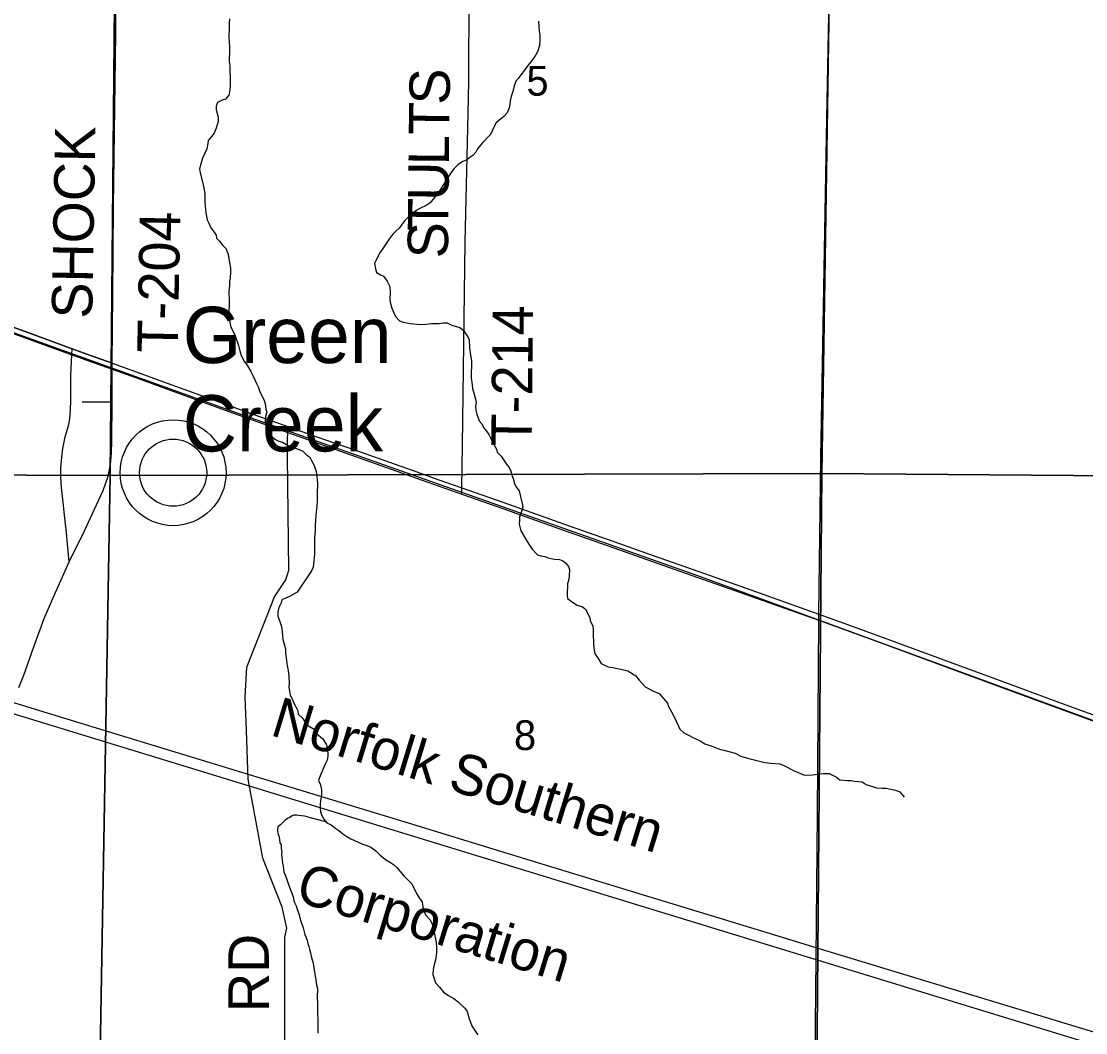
# Model space of a CAD drawing. Extents: x -8.5 to 18.7, y -20.3 to 7.
# Drawn here: x 1.276 to 4.267, y -2.313 to 0.529 of the extents above; entities that cross this region are included whole.
import ezdxf

# ---------------------------------------------------------------- set-up
doc = ezdxf.new("R2010")
doc.units = 0
for name, color, linetype in [('GM_X_Minor_River', 7, 'Continuous'), ('GM_X_Rail_Line', 7, 'Continuous'), ('GM_X_Rail_Line_Text', 7, 'Continuous'), ('GM_X_Section', 7, 'Continuous'), ('GM_X_Section_Text', 7, 'Continuous'), ('GM_X_State_Route', 7, 'Continuous'), ('GM_X_Township_Road', 7, 'Continuous'), ('GM_X_Township_Road_Text', 7, 'Continuous'), ('GM_X_Unincorporated', 7, 'Continuous'), ('GM_X_Unincorporated_Location', 7, 'Continuous'), ('GM_X_Unincorporated_Text', 7, 'Continuous'), ('GM_X_US_Route', 7, 'Continuous')]:
    doc.layers.add(name, color=color, linetype=linetype)

msp = doc.modelspace()

# ---------------------------------------------------------------- linework, layer by layer
at = {"layer": 'GM_X_Minor_River'}
for points in [[(1.8617, 0.5358), (1.8601, 0.5244), (1.8599, 0.5115), (1.8596, 0.4842), (1.8602, 0.4713), (1.8608, 0.4553), (1.8615, 0.4469), (1.8614, 0.4371), (1.8605, 0.4265), (1.8604, 0.4143), (1.8618, 0.4037), (1.8624, 0.3938), (1.8623, 0.3854), (1.863, 0.3771), (1.8635, 0.3596), (1.8634, 0.3482), (1.8625, 0.3361), (1.8593, 0.3209), (1.8501, 0.3097), (1.8402, 0.3067), (1.8279, 0.3), (1.824, 0.2902), (1.8239, 0.2811), (1.8261, 0.2727), (1.829, 0.2605), (1.8296, 0.2469), (1.8241, 0.2279), (1.8186, 0.2143), (1.8109, 0.2053), (1.8017, 0.194), (1.8008, 0.1857), (1.7976, 0.1698), (1.7922, 0.1584), (1.7852, 0.1441), (1.782, 0.1312), (1.7773, 0.1138), (1.7787, 0.1024), (1.7859, 0.0742), (1.7881, 0.0643), (1.7916, 0.0446), (1.7915, 0.0339), (1.7921, 0.0218), (1.7942, -0.001), (1.7948, -0.0094), (1.7984, -0.0291), (1.8036, -0.0383), (1.8088, -0.0513), (1.8185, -0.0635), (1.8237, -0.0727), (1.8251, -0.0811), (1.8334, -0.0895), (1.8423, -0.1017), (1.8521, -0.111), (1.8572, -0.127), (1.8601, -0.1422), (1.8622, -0.1543), (1.8636, -0.1657), (1.8642, -0.1764), (1.8633, -0.1916)], [(2.7296, 0.5287), (2.7302, 0.5135), (2.7315, 0.4998), (2.7329, 0.4892), (2.7335, 0.4763), (2.7326, 0.4604), (2.7271, 0.443), (2.7194, 0.4294), (2.7078, 0.4151), (2.7001, 0.4045), (2.6901, 0.391), (2.6801, 0.3782), (2.6731, 0.3691), (2.6655, 0.3601), (2.6607, 0.3435), (2.6575, 0.3313), (2.6528, 0.317), (2.6497, 0.3049), (2.6488, 0.295), (2.6472, 0.2859), (2.6417, 0.2715), (2.6325, 0.261), (2.6225, 0.2535), (2.611, 0.243), (2.6025, 0.2272), (2.5986, 0.2181), (2.5939, 0.2098), (2.5709, 0.1858), (2.5586, 0.1699), (2.5532, 0.1609), (2.5455, 0.1519), (2.5363, 0.1459), (2.5271, 0.1384), (2.5172, 0.1347), (2.5042, 0.1265), (2.4927, 0.1152), (2.4858, 0.1062)], [(2.4858, 0.1062), (2.4788, 0.0956), (2.4719, 0.0858), (2.4657, 0.0745), (2.4518, 0.0519), (2.4433, 0.0414), (2.4372, 0.0331), (2.4248, 0.0188), (2.4141, 0.0113), (2.3981, 0.0039), (2.3859, -0.0028), (2.3752, -0.0111), (2.3668, -0.0178), (2.3537, -0.0313), (2.346, -0.0419), (2.3376, -0.0524), (2.3284, -0.0607), (2.3214, -0.0689), (2.3137, -0.078), (2.3068, -0.087), (2.2921, -0.1096), (2.2844, -0.1202), (2.2767, -0.1337), (2.2736, -0.1421), (2.2689, -0.1519), (2.2718, -0.1671), (2.2739, -0.177), (2.2852, -0.1839), (2.2943, -0.1878), (2.3047, -0.2016), (2.3114, -0.2161), (2.3127, -0.2351), (2.3118, -0.251), (2.3132, -0.2609), (2.3175, -0.2777), (2.3235, -0.2906), (2.3279, -0.3006), (2.3391, -0.3128), (2.3497, -0.3167), (2.3595, -0.3184), (2.3701, -0.3207), (2.3967, -0.3233), (2.4126, -0.3227), (2.421, -0.3213), (2.4293, -0.3206), (2.4506, -0.3209), (2.462, -0.3187), (2.4726, -0.3188), (2.4862, -0.325), (2.5089, -0.3321), (2.5201, -0.3398), (2.5246, -0.3482), (2.5313, -0.3582), (2.5343, -0.3665), (2.5355, -0.3893), (2.5383, -0.4099), (2.5412, -0.4258), (2.541, -0.4365), (2.5417, -0.4448), (2.5408, -0.4539), (2.54, -0.4645), (2.5406, -0.4744), (2.542, -0.4851), (2.5441, -0.5033), (2.5484, -0.5193), (2.5528, -0.533), (2.5542, -0.5429), (2.5526, -0.5527), (2.5532, -0.5641), (2.5561, -0.5755), (2.5628, -0.5938), (2.5703, -0.6023), (2.5747, -0.6122), (2.5837, -0.6229), (2.5896, -0.6321), (2.5948, -0.642), (2.6008, -0.6542), (2.6119, -0.6733), (2.6133, -0.6824), (2.6246, -0.6932), (2.6321, -0.7047), (2.6388, -0.7146), (2.647, -0.7253), (2.6522, -0.7352), (2.6551, -0.7452), (2.658, -0.7558), (2.6624, -0.7703), (2.6661, -0.7787), (2.6751, -0.7902), (2.6794, -0.8061), (2.6838, -0.8259), (2.6852, -0.8366), (2.682, -0.8487), (2.6765, -0.8646), (2.6764, -0.8744), (2.6755, -0.8843), (2.6799, -0.9026), (2.6918, -0.9232), (2.7022, -0.9408), (2.7119, -0.9545), (2.7269, -0.9706)], [(1.8633, -0.1916), (1.8617, -0.2029), (1.8615, -0.2151), (1.8598, -0.2317), (1.8603, -0.2576), (1.8598, -0.297), (1.8612, -0.3122), (1.864, -0.3267), (1.8677, -0.3366), (1.8759, -0.3526), (1.8796, -0.3633), (1.884, -0.374), (1.8869, -0.3824), (1.8905, -0.3968), (1.8942, -0.4105), (1.8986, -0.4189), (1.9023, -0.4273), (1.9106, -0.438), (1.921, -0.4556), (1.9277, -0.4686), (1.9336, -0.4808), (1.9373, -0.4892), (1.9425, -0.5006), (1.9469, -0.5121), (1.9551, -0.5281), (1.9587, -0.5372), (1.9617, -0.5456), (1.9638, -0.5616), (1.966, -0.57), (1.962, -0.5813), (1.9611, -0.5972), (1.9632, -0.6117), (1.9646, -0.6208), (1.9706, -0.6315), (1.9788, -0.6384), (1.9901, -0.6461), (1.9999, -0.6508), (2.0105, -0.6539), (2.0218, -0.6601), (2.0346, -0.6679), (2.0437, -0.6695), (2.0566, -0.6742), (2.0671, -0.6789), (2.0776, -0.6896), (2.0859, -0.695), (2.0926, -0.7072), (2.0993, -0.7194), (2.1044, -0.7362), (2.1065, -0.7499), (2.1086, -0.7704), (2.1085, -0.7787), (2.1076, -0.7909), (2.1073, -0.819), (2.1063, -0.8334), (2.1046, -0.8501), (2.1038, -0.8592), (2.1028, -0.8743), (2.1019, -0.8857), (2.1018, -0.9009), (2.1009, -0.913), (2.1, -0.9237), (2.0999, -0.9335), (2.1005, -0.9472), (2.1002, -0.9684), (2.0985, -0.9874), (2.096, -1.0048), (2.0921, -1.0154)], [(2.7269, -0.9706), (2.736, -0.973), (2.7473, -0.9754), (2.7564, -0.9785), (2.7655, -0.9809), (2.7745, -0.9825), (2.7882, -0.9834), (2.798, -0.9873), (2.8063, -0.9935), (2.8138, -1.0034), (2.8167, -1.0118), (2.8157, -1.03), (2.8149, -1.0384), (2.8109, -1.052), (2.8106, -1.0839), (2.8112, -1.093), (2.8278, -1.1053), (2.8383, -1.1115), (2.8534, -1.1162), (2.8617, -1.1232), (2.8743, -1.1461), (2.875, -1.1552), (2.8824, -1.1704), (2.8831, -1.1796), (2.8836, -1.2008), (2.8842, -1.2115), (2.8841, -1.2221), (2.8847, -1.2327), (2.8876, -1.2487), (2.8965, -1.2602), (2.9055, -1.2755), (2.9251, -1.2855), (2.9372, -1.2872), (2.9614, -1.292), (2.9803, -1.296), (3.0029, -1.3107), (3.0127, -1.3229), (3.0291, -1.3413), (3.0525, -1.3537), (3.0684, -1.3599), (3.0923, -1.3875), (3.0945, -1.3967), (3.1035, -1.4112), (3.1101, -1.4234), (3.1227, -1.4516), (3.1272, -1.46), (3.1369, -1.4692), (3.1452, -1.4747), (3.155, -1.4793), (3.1633, -1.4832), (3.1716, -1.4871), (3.1844, -1.4933), (3.1973, -1.501), (3.2056, -1.5041), (3.2146, -1.5073), (3.238, -1.5166), (3.2509, -1.5191), (3.2819, -1.5277), (3.2978, -1.5363), (3.3204, -1.5426), (3.3356, -1.5465), (3.3658, -1.5537), (3.3825, -1.5561), (3.4075, -1.5579), (3.4211, -1.5634), (3.4483, -1.5774), (3.477, -1.589), (3.4997, -1.5885), (3.521, -1.5857), (3.5294, -1.5843), (3.5468, -1.5845), (3.5672, -1.5946), (3.5769, -1.603), (3.5982, -1.604), (3.608, -1.6041), (3.6186, -1.6065), (3.6391, -1.6083), (3.6504, -1.6152), (3.6799, -1.6254), (3.6958, -1.6263), (3.7064, -1.6264), (3.7329, -1.632), (3.745, -1.636), (3.757, -1.6513)], [(2.0921, -1.0154), (2.0512, -1.0757), (2.0298, -1.0876), (2.0169, -1.0928), (2.0085, -1.0965), (2.0069, -1.1056), (1.9999, -1.1184), (1.9975, -1.1313), (1.9973, -1.1427), (2.0018, -1.1549), (2.0061, -1.1694), (2.0083, -1.1777), (2.0104, -1.1967), (2.011, -1.2081), (2.0161, -1.2241), (2.0183, -1.2363), (2.0189, -1.2469), (2.0203, -1.2599), (2.0231, -1.2819), (2.0259, -1.2956), (2.028, -1.3116), (2.0286, -1.3313), (2.0277, -1.3434), (2.0298, -1.3533), (2.032, -1.3648), (2.0387, -1.377), (2.0416, -1.3869), (2.0468, -1.396), (2.0535, -1.409), (2.0541, -1.4181), (2.0676, -1.4304), (2.0773, -1.4472), (2.0864, -1.4526), (2.0977, -1.4588), (2.1058, -1.4726), (2.1231, -1.4872), (2.1328, -1.5025), (2.1365, -1.5124), (2.1377, -1.5359), (2.1361, -1.5473), (2.1291, -1.5601), (2.1159, -1.5911), (2.1112, -1.604), (2.1171, -1.6162), (2.12, -1.6306), (2.1199, -1.6413), (2.119, -1.6511), (2.1174, -1.661), (2.1165, -1.6716), (2.1163, -1.6822), (2.117, -1.6921), (2.1207, -1.7028), (2.1259, -1.7134), (2.1348, -1.7234), (2.1469, -1.7289), (2.1605, -1.7389), (2.1687, -1.745), (2.1793, -1.7543), (2.1913, -1.762), (2.2026, -1.7682), (2.2124, -1.7728), (2.2207, -1.7767), (2.2328, -1.7822), (2.2472, -1.7869), (2.2585, -1.7915), (2.2728, -1.8023), (2.2848, -1.8138), (2.2998, -1.8262), (2.3134, -1.8346), (2.3217, -1.84), (2.3314, -1.8485), (2.3396, -1.8592), (2.3509, -1.8722), (2.3614, -1.8822), (2.3741, -1.8945), (2.3867, -1.922), (2.3964, -1.9365), (2.4024, -1.9449), (2.4045, -1.9601), (2.4074, -1.97), (2.4118, -1.9822), (2.4246, -1.9953), (2.4305, -2.0075), (2.4342, -2.0204), (2.437, -2.0364), (2.4421, -2.0585), (2.4434, -2.0759), (2.4425, -2.0888), (2.44, -2.1093), (2.4376, -2.1176), (2.4336, -2.135), (2.4327, -2.1494), (2.44, -2.1731), (2.4512, -2.1853), (2.4632, -2.1999), (2.4768, -2.2084), (2.4918, -2.2169), (2.5039, -2.2261), (2.5226, -2.2445), (2.5293, -2.2537), (2.5344, -2.2743)], [(2.1323, -1.7206), (2.0849, -1.708), (2.0796, -1.7064), (2.0721, -1.7047), (2.0555, -1.7029), (2.0502, -1.702), (2.0426, -1.7019), (2.0373, -1.7033), (2.0311, -1.7085), (2.0243, -1.7114), (2.0166, -1.7165), (2.0111, -1.7225), (2.005, -1.7292), (1.9973, -1.7344), (1.9964, -1.7397), (1.9962, -1.748), (1.9984, -1.7549), (2.0005, -1.7625), (2.0018, -1.7701), (2.0031, -1.7792), (2.0061, -1.7854), (2.0066, -1.7952), (2.0079, -1.8051), (2.0078, -1.8104), (2.0083, -1.8211), (2.009, -1.8271), (2.0103, -1.837), (2.0116, -1.8454), (2.013, -1.8523), (2.0143, -1.8606), (2.0172, -1.8675), (2.0208, -1.8767), (2.0265, -1.8935), (2.0308, -1.9065), (2.0365, -1.921), (2.0401, -1.9309), (2.0422, -1.9416), (2.0443, -1.9469), (2.0487, -1.9561), (2.0522, -1.9691), (2.0572, -1.9821), (2.0607, -1.9981), (2.0657, -2.0103), (2.0686, -2.018), (2.0727, -2.037), (2.0756, -2.0439), (2.0792, -2.0531), (2.0813, -2.0622), (2.0841, -2.0706), (2.0863, -2.0783), (2.0891, -2.0882), (2.0911, -2.0981), (2.094, -2.108), (2.096, -2.1172), (2.0974, -2.1248), (2.1001, -2.1415), (2.1007, -2.1483), (2.1021, -2.1537), (2.1034, -2.1643), (2.1061, -2.1788), (2.1082, -2.1887), (2.1076, -2.2145), (2.1081, -2.2304), (2.1086, -2.2411), (2.1084, -2.2517), (2.1089, -2.2608), (2.1094, -2.276), (2.1092, -2.2866), (2.1095, -2.3071), (2.1093, -2.3147)], [(2.5344, -2.2743), (2.5389, -2.2834), (2.5425, -2.2933), (2.5522, -2.3094), (2.5589, -2.3186)]]:
    msp.add_lwpolyline(points, dxfattribs=at)
at = {"layer": 'GM_X_Rail_Line'}
for points in [[(-3.1051, 1.2532), (-2.4469, 1.0116), (-1.5221, 0.6739), (-0.4101, 0.2634), (0.7595, -0.1688), (1.8743, -0.5688), (3.1764, -1.0285), (4.3174, -1.4463), (6.1065, -2.1352), (6.899, -2.4421), (7.8038, -2.7637), (9.1245, -3.2289), (9.8265, -3.4832)], [(-4.1359, 0.4799), (-3.9917, 0.3963), (-3.701, 0.2417), (-3.3191, 0.0535), (-3.0415, -0.0676), (-2.7956, -0.1644), (-2.5273, -0.2576), (-1.5921, -0.5518), (0.1442, -1.0771), (1.8247, -1.5912), (3.5032, -2.1053), (6.0055, -2.8718), (6.8969, -3.1354), (8.0058, -3.465), (9.3799, -3.8857)], [(-1.5577, -0.5256), (-1.2736, -0.6119), (-0.8655, -0.7369), (-0.7825, -0.7625), (-0.5357, -0.8387), (-0.346, -0.8963), (0.1129, -1.0367), (0.4429, -1.1378), (0.6536, -1.2018), (0.815, -1.2512), (0.9739, -1.2998), (1.1833, -1.3635), (1.349, -1.4141), (1.4984, -1.46), (1.9163, -1.5873), (2.3634, -1.7238), (2.705, -1.828), (3.0214, -1.9249), (3.2368, -1.9907), (3.3933, -2.0383), (3.512, -2.0746), (4.5112, -2.3783)]]:
    msp.add_lwpolyline(points, dxfattribs=at)
at = {"layer": 'GM_X_Section'}
for points in [[(5.5445, 1.1632), (5.5303, -0.7575), (3.5254, -0.7421), (3.5552, 1.1316), (3.628, 1.1349)], [(3.5552, 1.1316), (3.5254, -0.7421), (1.5257, -0.7471), (1.5424, 1.0872), (1.6114, 1.0875)], [(1.5424, 1.0872), (1.5257, -0.7471), (-0.3533, -0.74), (-0.2815, 1.0613)], [(1.5257, -0.7471), (1.4914, -2.7511), (-0.4423, -2.7542), (-0.3552, -0.7999), (-0.3533, -0.74)], [(3.5254, -0.7421), (3.5091, -2.759), (1.4914, -2.7511), (1.5257, -0.7471)], [(5.5303, -0.7575), (5.5072, -2.7563), (3.5091, -2.759), (3.5254, -0.7421)]]:
    msp.add_lwpolyline(points, close=True, dxfattribs=at)
at = {"layer": 'GM_X_State_Route'}
for points in [[(1.4188, -0.3912), (1.2872, -0.3434), (1.1869, -0.3071), (1.0882, -0.2714), (1.0456, -0.2557), (1.0027, -0.2393), (0.9582, -0.2202), (0.9189, -0.2007), (0.8818, -0.1794), (0.8559, -0.1625), (0.8312, -0.1451), (0.8077, -0.1273), (0.7868, -0.1096)], [(1.5318, -0.4319), (1.4709, -0.4101), (1.4188, -0.3912)], [(1.2691, -1.3431), (1.2828, -1.3084), (1.3117, -1.2287), (1.3406, -1.1493), (1.3646, -1.0935), (1.4111, -0.9903), (1.4537, -0.9026), (1.4879, -0.8298), (1.5058, -0.7896), (1.5205, -0.749), (1.5272, -0.717), (1.5296, -0.6846), (1.5308, -0.6504), (1.5311, -0.5415), (1.5316, -0.4485)], [(1.5316, -0.4485), (1.5317, -0.4426), (1.5318, -0.4319)]]:
    msp.add_lwpolyline(points, dxfattribs=at)
at = {"layer": 'GM_X_Township_Road'}
for p, q in [((3.54, 0.2561), (3.5555, 1.1199)), ((1.5311, -0.5415), (1.4473, -0.5412)), ((3.4942, -3.7661), (3.5102, -2.1044))]:
    msp.add_line(p, q, dxfattribs=at)
for points in [[(1.5318, -0.4319), (1.5334, -0.2395), (1.5356, 0.0083), (1.5417, 0.4929), (1.5468, 1.0825)], [(2.5315, 0.2699), (2.5334, 0.3608), (2.5369, 1.0983)], [(2.5139, -0.7998), (2.5142, -0.7823), (2.5163, -0.6634), (2.5238, -0.0919), (2.5315, 0.2699)], [(3.5176, -1.1544), (3.5178, -1.1368), (3.5229, -0.698), (3.54, 0.2561)], [(1.4111, -0.9903), (1.4035, -0.9082), (1.3894, -0.7817), (1.387, -0.7526), (1.3876, -0.7262), (1.3898, -0.6959), (1.393, -0.6713), (1.3994, -0.6389), (1.4087, -0.6078), (1.4125, -0.5887), (1.4145, -0.5641), (1.4155, -0.5349), (1.4157, -0.4652), (1.4179, -0.4084), (1.4188, -0.3912)], [(2.0245, -0.6469), (2.0248, -0.6269), (2.0253, -0.61)], [(1.9141, -1.6008), (1.9087, -1.464), (1.9057, -1.3698), (1.9101, -1.2863), (1.9877, -1.0885), (2.0196, -1.0411), (2.0276, -1.0139), (2.0238, -0.6928), (2.0245, -0.6469)], [(3.5102, -2.1044), (3.5141, -1.6988), (3.5176, -1.1544)], [(2.0277, -3.2246), (2.032, -2.7156), (2.016, -2.6303), (2.0163, -2.0446), (2.0228, -2.0196), (2.0093, -1.9602), (1.9553, -1.8226), (1.9141, -1.6008)]]:
    msp.add_lwpolyline(points, dxfattribs=at)
at = {"layer": 'GM_X_Unincorporated'}
for radius in [0.1488, 0.0943]:
    msp.add_circle((1.7028, -0.7397), radius, dxfattribs=at)
at = {"layer": 'GM_X_Unincorporated_Location'}
msp.add_line((1.7028, -0.7397), (1.7028, -0.7397), dxfattribs=at)
at = {"layer": 'GM_X_US_Route'}
for points in [[(0.7868, -0.1096), (0.8077, -0.1273), (0.8312, -0.1451), (0.8559, -0.1625), (0.8818, -0.1794), (0.9189, -0.2007), (0.9582, -0.2202), (1.0027, -0.2393), (1.0456, -0.2557), (1.0882, -0.2714), (1.1869, -0.3071), (1.2872, -0.3434), (1.4188, -0.3912)], [(1.0961, -0.2918), (1.1476, -0.3103), (1.4179, -0.4084), (1.5316, -0.4485), (1.6229, -0.4819)], [(1.4188, -0.3912), (1.4709, -0.4101), (1.5318, -0.4319)], [(1.5318, -0.4319), (1.591, -0.4536), (1.6761, -0.4842), (1.8472, -0.5461), (1.9326, -0.5771), (2.0253, -0.61), (2.1038, -0.6378), (2.2153, -0.6766), (2.3873, -0.7375), (2.4467, -0.7587), (2.5142, -0.7823)], [(1.6229, -0.4819), (1.674, -0.5006), (1.8598, -0.5677), (2.0248, -0.6269), (2.215, -0.6942), (2.387, -0.755), (2.5139, -0.7998)], [(2.5139, -0.7998), (2.6292, -0.8404), (2.7995, -0.9007), (2.9572, -0.9562), (3.1427, -1.0218), (3.3132, -1.0817), (3.5176, -1.1544)], [(2.5142, -0.7823), (2.6294, -0.8228), (2.7997, -0.883), (2.9574, -0.9385), (3.017, -0.9599), (3.1429, -1.0042), (3.3134, -1.064), (3.5178, -1.1368)], [(3.5176, -1.1544), (3.6971, -1.2199), (3.9232, -1.303), (4.1084, -1.3713), (4.2928, -1.4389), (4.4487, -1.4964), (4.5193, -1.5222), (4.5619, -1.5376), (4.6469, -1.5691), (4.7331, -1.6008), (4.8174, -1.6323), (4.9029, -1.6648), (4.961, -1.6871), (5.0013, -1.7027), (5.1551, -1.7636), (5.3384, -1.8361), (5.5356, -1.9147), (5.7038, -1.9813), (5.8862, -2.0536), (5.93, -2.0713)], [(3.5178, -1.1368), (3.6007, -1.1669), (3.6983, -1.203), (3.8863, -1.2719), (3.9705, -1.3029), (4.0851, -1.345), (4.1834, -1.3812), (4.294, -1.422), (4.4525, -1.48), (4.5205, -1.5051), (4.5662, -1.5217), (4.6475, -1.5516), (4.7336, -1.5833), (4.8208, -1.6153), (4.9062, -1.6475), (4.963, -1.6698), (5.0019, -1.6852), (5.0752, -1.7141), (5.1581, -1.7473), (5.3415, -1.8198), (5.5387, -1.8984), (5.7069, -1.965), (5.8893, -2.0373), (5.933, -2.055)]]:
    msp.add_lwpolyline(points, dxfattribs=at)

# ---------------------------------------------------------------- texts
at = {"layer": 'GM_X_Rail_Line_Text'}
for s, rotation, p in [('Norfolk Southern', 342.9781, (1.9723, -1.476)), ('Corporation', 343.0149, (2.0422, -1.9417))]:
    msp.add_text(s, height=0.113258, rotation=rotation, dxfattribs=at).set_placement(p)
at = {"layer": 'GM_X_Section_Text'}
for s, p in [('5', (2.6957, 0.3197)), ('8', (2.6607, -1.5189))]:
    msp.add_text(s, height=0.0837, rotation=0, dxfattribs=at).set_placement(p)
at = {"layer": 'GM_X_Township_Road_Text'}
for s, height, rotation, p in [('S', 0.1136, 88.6124, (2.4794, 0.2935)), ('T', 0.1136, 89.4, (2.4785, 0.2089)), ('SHOCK', 0.11364, 88.984, (1.4751, -0.3073)), ('L', 0.1136, 89.4257, (2.4777, 0.124)), ('U', 0.1136, 89.4244, (2.4767, 0.024)), ('T', 0.1136, 89.4257, (2.4758, -0.061)), ('T-204', 0.11364, 88.8762, (1.7154, -0.4037)), ('S', 0.1136, 89.4251, (2.4751, -0.1377)), ('T-214', 0.11364, 89.4386, (2.7104, -0.6667)), ('RD', 0.11364, 90, (1.9718, -2.2548))]:
    msp.add_text(s, height=height, rotation=rotation, dxfattribs=at).set_placement(p)
at = {"layer": 'GM_X_Unincorporated_Text'}
for s, p in [('Green', (1.7298, -0.4316)), ('Creek', (1.7298, -0.6799))]:
    msp.add_text(s, height=0.15795, rotation=0, dxfattribs=at).set_placement(p)

doc.saveas('drawing.dxf')
